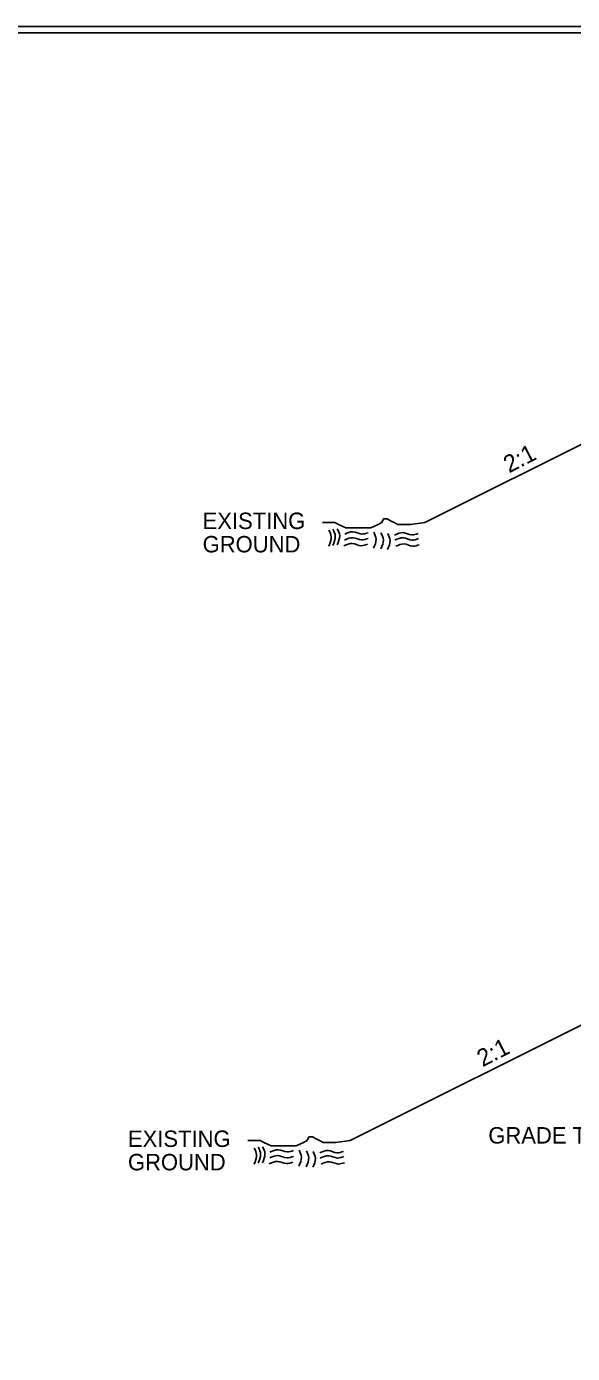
# Model space of a CAD drawing. Extents: x 573813 to 575363, y -54752 to -53123.
# Drawn here: x 574782.7 to 574827.5, y -54116.8 to -54007.8 of the extents above; entities that cross this region are included whole.
import ezdxf

# ---------------------------------------------------------------- set-up
doc = ezdxf.new("R2010")
doc.units = 0
for name, color, linetype in [('Old_Level_1', 7, 'Continuous'), ('Old_Level_11', 7, 'Continuous'), ('Old_Level_2', 7, 'Continuous'), ('Sheet Plot Border Inside CELL', 7, 'Continuous'), ('Sheet Typical CELL', 7, 'Continuous')]:
    doc.layers.add(name, color=color, linetype=linetype)

msp = doc.modelspace()

# ---------------------------------------------------------------- linework, layer by layer
at = {"layer": 'Old_Level_1'}
for p, q in [((574815.36, -54048.54), (574836, -54038.22)), ((574809.23, -54099.29), (574833.82, -54086.99))]:
    msp.add_line(p, q, dxfattribs=at)
for points in [[(574815.36, -54048.54), (574814.18, -54048.69), (574813.88, -54048.69), (574813.44, -54048.69), (574813.14, -54048.69), (574812.85, -54048.54), (574812.55, -54048.39), (574812.26, -54048.24), (574811.96, -54048.24), (574811.82, -54048.54), (574811.52, -54048.69), (574811.23, -54048.83), (574810.93, -54048.98), (574810.64, -54048.98), (574810.34, -54048.98), (574810.05, -54048.98), (574809.75, -54048.98), (574809.46, -54048.98), (574809.16, -54048.98), (574808.87, -54048.98), (574808.57, -54048.83), (574808.28, -54048.69), (574807.98, -54048.54), (574807.54, -54048.54), (574807.24, -54048.54), (574806.95, -54048.54)], [(574809.23, -54099.29), (574808.05, -54099.44), (574807.75, -54099.44), (574807.31, -54099.44), (574807.02, -54099.44), (574806.72, -54099.29), (574806.43, -54099.14), (574806.13, -54098.99), (574805.84, -54098.99), (574805.69, -54099.29), (574805.39, -54099.44), (574805.1, -54099.58), (574804.8, -54099.73), (574804.51, -54099.73), (574804.21, -54099.73), (574803.92, -54099.73), (574803.62, -54099.73), (574803.33, -54099.73), (574803.03, -54099.73), (574802.74, -54099.73), (574802.44, -54099.58), (574802.15, -54099.44), (574801.85, -54099.29), (574801.41, -54099.29), (574801.12, -54099.29), (574800.82, -54099.29)]]:
    msp.add_lwpolyline(points, dxfattribs=at)
at = {"layer": 'Old_Level_2'}
for points in [[(574808.17, -54049.05), (574808.37, -54049.62), (574808.16, -54050.37)], [(574808.17, -54049.05), (574808.37, -54049.62), (574808.16, -54050.37)], [(574807.49, -54049.16), (574807.68, -54049.72), (574807.47, -54050.47)], [(574807.49, -54049.16), (574807.68, -54049.72), (574807.47, -54050.47)], [(574807.82, -54049.09), (574808.01, -54049.66), (574807.8, -54050.41)], [(574807.82, -54049.09), (574808.01, -54049.66), (574807.8, -54050.41)], [(574808.77, -54049.97), (574809.46, -54049.78), (574810.18, -54049.96), (574810.7, -54049.84)], [(574808.77, -54049.97), (574809.46, -54049.78), (574810.18, -54049.96), (574810.7, -54049.84)], [(574808.78, -54049.5), (574809.46, -54049.3), (574810.18, -54049.48), (574810.7, -54049.37)], [(574808.78, -54049.5), (574809.46, -54049.3), (574810.18, -54049.48), (574810.7, -54049.37)], [(574811.17, -54049.33), (574811.36, -54049.9), (574811.15, -54050.65)], [(574811.17, -54049.33), (574811.36, -54049.9), (574811.15, -54050.65)], [(574811.76, -54049.38), (574811.96, -54049.95), (574811.75, -54050.7)], [(574811.76, -54049.38), (574811.96, -54049.95), (574811.75, -54050.7)], [(574812.32, -54049.43), (574812.51, -54050), (574812.3, -54050.74)], [(574812.32, -54049.43), (574812.51, -54050), (574812.3, -54050.74)], [(574812.88, -54049.56), (574813.57, -54049.36), (574814.29, -54049.55), (574814.81, -54049.43)], [(574812.88, -54049.56), (574813.57, -54049.36), (574814.29, -54049.55), (574814.81, -54049.43)], [(574812.9, -54049.99), (574813.59, -54049.79), (574814.31, -54049.98), (574814.83, -54049.86)], [(574812.9, -54049.99), (574813.59, -54049.79), (574814.31, -54049.98), (574814.83, -54049.86)], [(574808.72, -54050.45), (574809.4, -54050.26), (574810.13, -54050.44), (574810.65, -54050.32)], [(574808.72, -54050.45), (574809.4, -54050.26), (574810.13, -54050.44), (574810.65, -54050.32)], [(574812.97, -54050.49), (574813.65, -54050.29), (574814.38, -54050.47), (574814.9, -54050.36)], [(574812.97, -54050.49), (574813.65, -54050.29), (574814.38, -54050.47), (574814.9, -54050.36)], [(574801.36, -54099.91), (574801.55, -54100.47), (574801.34, -54101.22)], [(574801.36, -54099.91), (574801.55, -54100.47), (574801.34, -54101.22)], [(574801.69, -54099.84), (574801.88, -54100.41), (574801.67, -54101.16)], [(574801.69, -54099.84), (574801.88, -54100.41), (574801.67, -54101.16)], [(574802.04, -54099.8), (574802.24, -54100.37), (574802.03, -54101.12)], [(574802.04, -54099.8), (574802.24, -54100.37), (574802.03, -54101.12)], [(574802.65, -54100.24), (574803.33, -54100.05), (574804.06, -54100.23), (574804.58, -54100.11)], [(574802.65, -54100.24), (574803.33, -54100.05), (574804.06, -54100.23), (574804.58, -54100.11)], [(574805.04, -54100.08), (574805.23, -54100.65), (574805.03, -54101.4)], [(574805.04, -54100.08), (574805.23, -54100.65), (574805.03, -54101.4)], [(574805.64, -54100.13), (574805.83, -54100.69), (574805.62, -54101.44)], [(574805.64, -54100.13), (574805.83, -54100.69), (574805.62, -54101.44)], [(574806.19, -54100.18), (574806.38, -54100.74), (574806.17, -54101.49)], [(574806.19, -54100.18), (574806.38, -54100.74), (574806.17, -54101.49)], [(574806.75, -54100.31), (574807.44, -54100.11), (574808.16, -54100.3), (574808.68, -54100.18)], [(574806.75, -54100.31), (574807.44, -54100.11), (574808.16, -54100.3), (574808.68, -54100.18)], [(574802.59, -54101.2), (574803.28, -54101.01), (574804, -54101.19), (574804.52, -54101.07)], [(574802.59, -54101.2), (574803.28, -54101.01), (574804, -54101.19), (574804.52, -54101.07)], [(574802.65, -54100.72), (574803.33, -54100.53), (574804.05, -54100.71), (574804.57, -54100.59)], [(574802.65, -54100.72), (574803.33, -54100.53), (574804.05, -54100.71), (574804.57, -54100.59)], [(574806.77, -54100.74), (574807.46, -54100.54), (574808.18, -54100.73), (574808.7, -54100.61)], [(574806.77, -54100.74), (574807.46, -54100.54), (574808.18, -54100.73), (574808.7, -54100.61)], [(574806.84, -54101.23), (574807.53, -54101.04), (574808.25, -54101.22), (574808.77, -54101.11)], [(574806.84, -54101.23), (574807.53, -54101.04), (574808.25, -54101.22), (574808.77, -54101.11)]]:
    msp.add_spline(points, degree=3, dxfattribs=at)
at = {"layer": 'Sheet Plot Border Inside CELL'}
msp.add_lwpolyline([(575005.81, -54007.8), (574672.33, -54007.8), (574672.33, -54218.93), (575005.81, -54218.93)], close=True, dxfattribs=at)
at = {"layer": 'Sheet Typical CELL'}
msp.add_lwpolyline([(575003.31, -54008.31), (574703.15, -54008.31), (574703.15, -54218.42), (575003.31, -54218.42)], close=True, dxfattribs=at)

# ---------------------------------------------------------------- texts
at = {"layer": 'Old_Level_1'}
for s, height, rotation, p in [('2:1', 1.421, 27.0855, (574822.28, -54044.5)), ('EXISTING', 1.35, 360, (574797.12, -54049.07)), ('GROUND', 1.35, 360, (574797.12, -54050.99)), ('2:1', 1.421, 27.0855, (574820.1, -54093.28)), ('EXISTING', 1.35, 360, (574790.99, -54099.82)), ('GROUND', 1.35, 360, (574790.99, -54101.74))]:
    msp.add_text(s, height=height, rotation=rotation, dxfattribs=at).set_placement(p)
at = {"layer": 'Old_Level_11'}
msp.add_text('GRADE TO THIS LINE', height=1.3502, rotation=360, dxfattribs=at).set_placement((574820.57, -54099.54))

doc.saveas('drawing.dxf')
